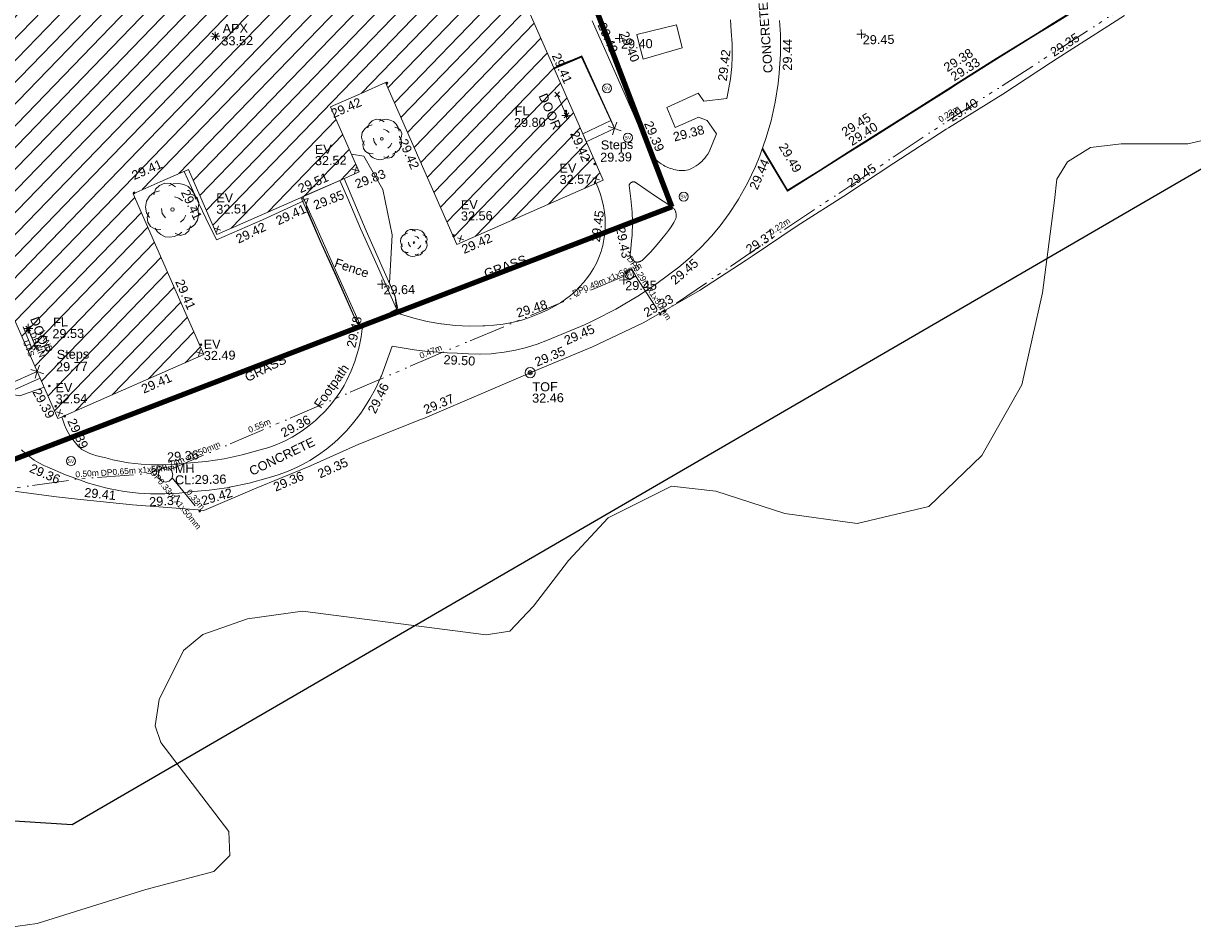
# Model space of a CAD drawing. Header units: millimetres. Extents: x -290717 to 520720, y -88450 to 287762.
# Tile 330 of 381: x 311856 to 360209, y 53669 to 91084. Entities that reach past the tile are written whole.
import ezdxf

# ---------------------------------------------------------------- set-up
doc = ezdxf.new("R2010")
doc.units = ezdxf.units.MM
doc.linetypes.add('IMPORT-UG_DRAINAGE_UNIDENTIFIED_QLB2 _2_', pattern=[2700, 1500, -300, 0, -250, 150, -300, 0, -200])
doc.linetypes.add('IMPORT-UG_ELEC_STREET LIGHTING_QLB2 _2_', pattern=[2700, 1500, -300, 0, -250, 150, -300, 0, -200])
for name, color, linetype, lineweight, true_color in [('00__TOPO__TOP_OF_FENCE_SYMBOL', 7, 'Continuous', 9, 0x666666), ('00_TOPO_APEX_BUILDING', 7, 'Continuous', 9, 0x666666), ('00_TOPO_EAVE', 7, 'Continuous', 9, 0x666666), ('00_TOPO_LEVEL_FLOOR', 7, 'Continuous', 9, 0x666666), ('00_TOPO_SERV_MH', 7, 'Continuous', 9, 0x666666), ('00_TOPO_SERV_STOP_VALVE', 7, 'Continuous', 9, 0x666666), ('00_TOPO_TREE', 7, 'Continuous', 9, 0x666666), ('00_UAV_APEX_BUILDING', 7, 'Continuous', 9, 0x666666), ('00_UAV_BUILDING_HATCH', 7, 'Continuous', 9, 0x999999), ('00_UAV_BUILDING_OUTLINE', 5, 'Continuous', 9, 0x0000ff), ('00_UAV_CONCRETE', 9, 'Continuous', 9, 0x808080), ('00_UAV_EAVE', 7, 'Continuous', 9, 0x666666), ('00_UAV_FENCE', 7, 'Continuous', 9, 0x264c2f), ('00_UAV_FOOTPATH', 7, 'Continuous', 9, 0xa50000), ('00_UAV_FORM_LINES', 7, 'Continuous', 9, 0x666666), ('00_UAV_INT_DOOR', 7, 'Continuous', 9, 0x7f4f3f), ('00_UAV_KERB_BOTTOM', 1, 'Continuous', 9, 0xff0000), ('00_UAV_KERB_TOP', 7, 'Continuous', 9, 0xa500a5), ('00_UAV_LEVEL_FLOOR', 7, 'Continuous', 9, 0x666666), ('00_UAV_LEVEL_SPOT', 7, 'Continuous', 9, 0x666666), ('00_UAV_STEPS', 7, 'Continuous', 9, 0x666666), ('00_UAV_TOP_OF_FENCE', 6, 'Continuous', 9, 0xff00ff), ('00_UAV_TREE_LINE', 7, 'Continuous', 9, 0x52a552), ('00_UAV_WALL_RETAINING', 7, 'Continuous', 9, 0x7c00a5), ('01_DTM_CONTOUR_MNR', 7, 'Continuous', 9, 0xa5a552), ('12333-PUM-2D-U-0001-C01 - Rev2_REVIT IMPORT_dwg', 7, 'Continuous', 9, 0x767676), ('A_RHA_Line', 7, 'Continuous', 9, 0x00a600), ('PUM-ELECTRIC-MH', 1, 'Continuous', 9, 0xff0000), ('PUM-ELECTRIC-SL-QLB2', 7, 'IMPORT-UG_ELEC_STREET LIGHTING_QLB2 _2_', 9, 0xff7f7f), ('PUM-SURVEY BOUNDARY_EXTENT', 190, 'Continuous', 25, 0x7f00ff), ('PUM-UNIDENTIFIED-QLB2', 150, 'IMPORT-UG_DRAINAGE_UNIDENTIFIED_QLB2 _2_', 9, 0x007fff)]:
    doc.layers.add(name, color=color, linetype=linetype, lineweight=lineweight, true_color=true_color)
doc.layers.add('00_UAV_SURVEY_TEXT', color=7, linetype='Continuous', lineweight=9)
doc.layers.add('GEN-TEXT', color=7, linetype='Continuous', lineweight=9)
doc.styles.add('Arial_1', font='arial.ttf', dxfattribs={"height": 250})
doc.styles.add('Swis721 Lt BT', font='swissl.ttf', dxfattribs={"height": 400})
doc.styles.add('Swis721 Lt BT_2', font='swissl.ttf', dxfattribs={"height": 375})

# ---------------------------------------------------------------- blocks, each defined once
blk = doc.blocks.new('12333-PUM-2D-U-0001-C01 - Rev2_REVIT IMPORT_dwg_CONIFEROUS_TREE-2077251-Site Location Plan Existing')
at = {"layer": '00_TOPO_TREE', "color": 254, "true_color": 0xcccccc, "flags": 128}
for points in [[(-1889, 1546), (-1718, 2118), (-1317, 2519), (-744, 2748), (-172, 2691), (344, 2347)], [(-344, 2462), (115, 2634), (687, 2691), (1202, 2576), (1660, 2347), (2004, 2004), (2290, 1546), (2405, 1031)], [(-2405, -802), (-2691, -286), (-2805, 286), (-2691, 916), (-2347, 1431), (-1889, 1775), (-1317, 1947)], [(229, 1317), (687, 1145), (1031, 859)], [(1832, 1603), (2233, 1431), (2576, 1145), (2748, 687), (2691, 229), (2462, -172)], [(-744, -859), (-1088, -401), (-1145, 115)], [(2405, 344), (2634, -115), (2691, -630), (2576, -1145), (2290, -1603), (1889, -1889), (1431, -2118)], [(-1260, -2061), (-1832, -2004), (-2290, -1718), (-2576, -1260), (-2634, -744), (-2462, -229)], [(1374, -630), (1145, -1031), (802, -1317)], [(916, -2347), (573, -2634), (115, -2805), (-344, -2863), (-802, -2805), (-1260, -2576), (-1603, -2290), (-1832, -1889)], [(1832, -1718), (1660, -2233), (1260, -2576), (744, -2691), (229, -2462)]]:
    blk.add_lwpolyline(points, dxfattribs=at)
at = {"layer": '00_TOPO_TREE', "color": 254, "true_color": 0xcccccc}
blk.add_circle((0, 0), 177, dxfattribs=at)
blk = doc.blocks.new('12333-PUM-2D-U-0001-C01 - Rev2_REVIT IMPORT_dwg_MSL_Apex_SYM-2077252-Site Location Plan Existing')
at = {"layer": '00_TOPO_APEX_BUILDING', "color": 254, "true_color": 0xcccccc, "flags": 128}
for points in [[(0, -501), (0, 0), (-501, 0)], [(354, 354), (0, 0), (-354, 354)], [(354, -354), (0, 0), (-354, -354)], [(501, 0), (0, 0), (0, 501)]]:
    blk.add_lwpolyline(points, dxfattribs=at)
blk = doc.blocks.new('12333-PUM-2D-U-0001-C01 - Rev2_REVIT IMPORT_dwg_MSL_Eaves_SYM_1-V74-Site Location Plan Existing')
at = {"layer": '00_TOPO_EAVE', "color": 254, "true_color": 0xcccccc}
for p, q in [((357, -116), (-357, 116)), ((-116, -357), (116, 357))]:
    blk.add_line(p, q, dxfattribs=at)
blk = doc.blocks.new('12333-PUM-2D-U-0001-C01 - Rev2_REVIT IMPORT_dwg_MSL_Sluice_Valve_SYM-2077246-Site Location Plan Existing')
at = {"layer": '00_TOPO_SERV_STOP_VALVE', "color": 254, "true_color": 0xcccccc}
blk.add_circle((0, 0), 500, dxfattribs=at)
at = {"layer": '00_TOPO_SERV_STOP_VALVE', "insert": (0, 199), "char_height": 400, "width": 785.11, "attachment_point": 2, "line_spacing_factor": 1.005062, "style": 'Swis721 Lt BT'}
blk.add_mtext('SV', dxfattribs=at)
blk = doc.blocks.new('12333-PUM-2D-U-0001-C01 - Rev2_REVIT IMPORT_dwg_MSL_Node_Linework_1-2077247-Site Location Plan Existing')
at = {"layer": '00_UAV_STEPS', "color": 254, "true_color": 0xcccccc, "flags": 128}
for points in [[(257, 705), (0, 0), (-705, 257)], [(705, -257), (0, 0), (-257, -705)]]:
    blk.add_lwpolyline(points, dxfattribs=at)
blk = doc.blocks.new('12333-PUM-2D-U-0001-C01 - Rev2_REVIT IMPORT_dwg_MSL_Node_LineworkTOF-2077248-Site Location Plan Existing')
at = {"layer": '00__TOPO__TOP_OF_FENCE_SYMBOL', "color": 254, "true_color": 0xcccccc, "flags": 128}
for points in [[(165, 165), (0, 0), (-165, 165)], [(165, -165), (0, 0), (-165, -165)]]:
    blk.add_lwpolyline(points, dxfattribs=at)
at = {"layer": '00__TOPO__TOP_OF_FENCE_SYMBOL', "color": 254, "true_color": 0xcccccc}
for radius in [563, 234]:
    blk.add_circle((0, 0), radius, dxfattribs=at)
blk = doc.blocks.new('12333-PUM-2D-U-0001-C01 - Rev2_REVIT IMPORT_dwg_MSL_FLlvl_SYM-V141-Site Location Plan Existing')
at = {"layer": '00_TOPO_LEVEL_FLOOR', "color": 254, "true_color": 0xcccccc, "flags": 128}
for points in [[(0, -38.9), (0, 0), (-38.9, 0)], [(38.9, 0), (0, 0), (0, 38.9)]]:
    blk.add_lwpolyline(points, dxfattribs=at)
blk = doc.blocks.new('12333-PUM-2D-U-0001-C01 - Rev2_REVIT IMPORT_dwg_MSL_Node_Linework-V165-Site Location Plan Existing')
at = {"layer": '00_UAV_INT_DOOR', "color": 9, "true_color": 0xd4c4bf, "flags": 128}
for points in [[(530, 530), (0, 0), (-530, 530)], [(530, -530), (0, 0), (-530, -530)]]:
    blk.add_lwpolyline(points, dxfattribs=at)
blk = doc.blocks.new('12333-PUM-2D-U-0001-C01 - Rev2_REVIT IMPORT_dwg_UAV-2077255-Site Location Plan Existing')
at = {"layer": '00_UAV_LEVEL_SPOT', "color": 254, "true_color": 0xcccccc, "flags": 128}
for points in [[(0, -500), (0, 0), (-500, 0)], [(500, 0), (0, 0), (0, 500)]]:
    blk.add_lwpolyline(points, dxfattribs=at)
blk = doc.blocks.new('12333-PUM-2D-U-0001-C01 - Rev2_REVIT IMPORT_dwg_MGS62954_T2_Galway_ITM_3d_Rev1-2077680-Site Location Plan Existing')
at = {"layer": '00_UAV_BUILDING_HATCH', "true_color": 0xcccccc}
h = blk.add_hatch(dxfattribs=at)
h.set_pattern_fill('FP_1', color=254, style=0, pattern_type=2)
h.set_pattern_definition([(45, (0, 0), (-441.94173824, 441.94173824), [])])
h.paths.add_polyline_path([(534216501, 725624672), (534222581, 725627217), (534219773, 725633925), (534222076, 725634889), (534223210, 725632181), (534229137, 725634663), (534228001, 725637377), (534230291, 725638336), (534233116, 725631588), (534239218, 725634143), (534232256, 725650774), (534226181, 725648231), (534226777, 725646809), (534223150, 725645291), (534220866, 725650747), (534217539, 725649334), (534219859, 725643915), (534216209, 725642387), (534215585, 725643878), (534209523, 725641340), (534213745, 725631255)])
at = {"layer": '00_UAV_BUILDING_OUTLINE', "color": 254, "true_color": 0xcccccc, "flags": 128}
blk.add_lwpolyline([(534235037, 725644131), (534236968, 725639518), (534238899, 725634906), (534239218, 725634143), (534234606, 725632212), (534233116, 725631588), (534231809, 725634710), (534230291, 725638336), (534229305, 725637923), (534228001, 725637377), (534229137, 725634663), (534228545, 725634415), (534223934, 725632484), (534223210, 725632181), (534222076, 725634889), (534220896, 725634395), (534219773, 725633925), (534221234, 725630435), (534222581, 725627217), (534221187, 725626634), (534216574, 725624703), (534216501, 725624672), (534214601, 725629211)], dxfattribs=at)
at = {"layer": '00_UAV_CONCRETE', "color": 254, "true_color": 0xcccccc, "flags": 128}
blk.add_lwpolyline([(534240714, 725640146), (534242360, 725640522), (534242580, 725639559), (534240953, 725639122), (534240808, 725639745)], close=True, dxfattribs=at)
for points in [[(534239728, 725636275), (534239582, 725636632), (534238432, 725639302), (534237260, 725638822)], [(534226857, 725633520), (534225107, 725632752), (534223180, 725631951), (534222763, 725632862), (534222484, 725633472), (534221893, 725634812)]]:
    blk.add_lwpolyline(points, dxfattribs=at)
at = {"layer": '00_UAV_FENCE', "color": 254, "true_color": 0xcccccc, "flags": 128}
for points in [[(534213988, 725621801), (534216389, 725621437), (534217256, 725621331), (534219521, 725621055), (534222227, 725620794), (534222473, 725620770), (534224574, 725621624), (534226887, 725622530), (534226907, 725622538), (534228925, 725623398), (534231530, 725624382), (534231590, 725624405), (534233146, 725625032), (534236160, 725626268), (534236325, 725626336), (534238663, 725627263), (534240767, 725628207), (534240802, 725628223), (534243117, 725629509), (534245076, 725630738), (534245321, 725630891), (534247202, 725632112), (534249304, 725633406), (534249318, 725633415), (534251252, 725634642), (534253433, 725636005), (534253537, 725636066), (534255804, 725637411), (534257798, 725638680), (534258076, 725638857), (534260044, 725640058), (534260890, 725640585)], [(534239573, 725636609), (534238414, 725639255), (534237276, 725638782)], [(534230577, 725628968), (534229820, 725630750), (534229154, 725632326), (534228642, 725633571), (534228332, 725634326)], [(534229060, 725628330), (534228013, 725630768), (534227203, 725632706), (534227109, 725632927), (534226857, 725633520), (534226789, 725633680)]]:
    blk.add_lwpolyline(points, dxfattribs=at)
at = {"layer": '00_UAV_FOOTPATH', "color": 254, "true_color": 0xcccccc, "flags": 128}
for points in [[(534246628, 725640621), (534246651, 725640049), (534246652, 725640016), (534246640, 725639229), (534246579, 725638446), (534246524, 725638015), (534246386, 725637241), (534246201, 725636477), (534245977, 725635748), (534245757, 725635163), (534245709, 725635035), (534245521, 725634604), (534245181, 725633922), (534244799, 725633262), (534244760, 725633199), (534244410, 725632676), (534244027, 725632176), (534243663, 725631753), (534243224, 725631301), (534242967, 725631068), (534242758, 725630878), (534242280, 725630496), (534241364, 725629830), (534240632, 725629358), (534239648, 725628798), (534238776, 725628372), (534238631, 725628301), (534238337, 725628172), (534236805, 725627570), (534236369, 725627410), (534235921, 725627278), (534235466, 725627174), (534235005, 725627098), (534234540, 725627052), (534234459, 725627047), (534234002, 725627035), (534233992, 725627035), (534233526, 725627052), (534233061, 725627099), (534232638, 725627116), (534231721, 725627197), (534231275, 725627257), (534230369, 725627423), (534229905, 725626216), (534229886, 725626172), (534229854, 725626099), (534229649, 725625675), (534229418, 725625264), (534229161, 725624869), (534229029, 725624685), (534228736, 725624315), (534228421, 725623964), (534228085, 725623634), (534227924, 725623492), (534227593, 725623227), (534227246, 725622983), (534226885, 725622762), (534226732, 725622677), (534226550, 725622587), (534226352, 725622489), (534225961, 725622324), (534225561, 725622185), (534225153, 725622071), (534224360, 725621865), (534223550, 725621708), (534223526, 725621704), (534222707, 725621600), (534221884, 725621547), (534221697, 725621528), (534221455, 725621505), (534220866, 725621479), (534220277, 725621490), (534219777, 725621528), (534219193, 725621608), (534218615, 725621724), (534218415, 725621776), (534217629, 725622015), (534217538, 725622046), (534216815, 725622322), (534216771, 725622339), (534216024, 725622680), (534215878, 725622750), (534215682, 725622858), (534215493, 725622978), (534215312, 725623110), (534215140, 725623253), (534214977, 725623406)], [(534241197, 725635197), (534241237, 725635143), (534241306, 725635060), (534241380, 725634982), (534241458, 725634909), (534241541, 725634841), (534241628, 725634778), (534241719, 725634720), (534241781, 725634685), (534241877, 725634638), (534241976, 725634596), (534242078, 725634561), (534242081, 725634560), (534242149, 725634537), (534242219, 725634518), (534242290, 725634503), (534242362, 725634493), (534242435, 725634487), (534242460, 725634486), (534242532, 725634487), (534242604, 725634492), (534242676, 725634502), (534242747, 725634516), (534242818, 725634534), (534242885, 725634565), (534242980, 725634614), (534243072, 725634669), (534243160, 725634729), (534243244, 725634795), (534243324, 725634866), (534243360, 725634902), (534243432, 725634980), (534243500, 725635062), (534243563, 725635149), (534243620, 725635239), (534243931, 725635973), (534243559, 725636534), (534243199, 725636682), (534243020, 725636605), (534242239, 725636267), (534241897, 725637111), (534243206, 725637674), (534243436, 725637337), (534244386, 725637433), (534244454, 725637721), (534244483, 725637873), (534244551, 725638239), (534244616, 725638761), (534244643, 725639164), (534244649, 725639691), (534244622, 725640217), (534244598, 725640680)], [(534238881, 725640748), (534239742, 725638711), (534240508, 725636890), (534240815, 725636137), (534241196, 725635207)], [(534230577, 725628968), (534230583, 725628948), (534230589, 725628928), (534230597, 725628909), (534230607, 725628890), (534230617, 725628872), (534230629, 725628854), (534230641, 725628838), (534230655, 725628822), (534230670, 725628807), (534230685, 725628793), (534230701, 725628780), (534230719, 725628768), (534230736, 725628757), (534230748, 725628751), (534231291, 725628572), (534231843, 725628428), (534232404, 725628319), (534232433, 725628315), (534233000, 725628243), (534233570, 725628207), (534234141, 725628207), (534234223, 725628210), (534234599, 725628223), (534234973, 725628261), (534235344, 725628321), (534235391, 725628332), (534235711, 725628405), (534236072, 725628512), (534236143, 725628536), (534236495, 725628669), (534236837, 725628825), (534236956, 725628885), (534237137, 725628974), (534237362, 725629101), (534237578, 725629243), (534237786, 725629397), (534237983, 725629564), (534238169, 725629743), (534238343, 725629934), (534238506, 725630135), (534238610, 725630279), (534238750, 725630496), (534238876, 725630721), (534238988, 725630954), (534239085, 725631194), (534239087, 725631201), (534239115, 725631302), (534239155, 725631442), (534239207, 725631687), (534239244, 725631934), (534239265, 725632184), (534239271, 725632434), (534239267, 725632567), (534239249, 725632817), (534239215, 725633065), (534239165, 725633310), (534239100, 725633552), (534239020, 725633789), (534238925, 725634020)], [(534216666, 725624741), (534216712, 725624574), (534216769, 725624410), (534216836, 725624250), (534216913, 725624095), (534216999, 725623945), (534217004, 725623937), (534217100, 725623793), (534217205, 725623655), (534217319, 725623524), (534217440, 725623400), (534217468, 725623374), (534217629, 725623287), (534217794, 725623210), (534217965, 725623144), (534218032, 725623121), (534218207, 725623070), (534218386, 725623030), (534218460, 725623016), (534218741, 725622931), (534218885, 725622893), (534219392, 725622792), (534219904, 725622722), (534220335, 725622689), (534220758, 725622681), (534220851, 725622679), (534221370, 725622702), (534221787, 725622743), (534222593, 725622795), (534223348, 725622891), (534224095, 725623036), (534224841, 725623229), (534225202, 725623330), (534225531, 725623445), (534225665, 725623501), (534225852, 725623580), (534226174, 725623740), (534226281, 725623799), (534226587, 725623987), (534226873, 725624187), (534227152, 725624411), (534227267, 725624513), (534227554, 725624794), (534227819, 725625088), (534228070, 725625407), (534228170, 725625546), (534228358, 725625835), (534228478, 725626058), (534228659, 725626438), (534228816, 725626828), (534228882, 725627018), (534228905, 725627093), (534229002, 725627421), (534229097, 725627831), (534229152, 725628166), (534229060, 725628330)]]:
    blk.add_lwpolyline(points, dxfattribs=at)
blk.add_lwpolyline([(534242194, 725632500), (534242202, 725632526), (534242208, 725632552), (534242213, 725632579), (534242216, 725632606), (534242217, 725632633), (534242217, 725632661), (534242215, 725632688), (534242211, 725632715), (534242205, 725632741), (534242200, 725632763), (534242191, 725632789), (534242181, 725632814), (534242169, 725632839), (534242156, 725632862), (534242142, 725632885), (534242126, 725632907), (534242108, 725632928), (534242089, 725632948), (534242070, 725632967), (534242049, 725632984), (534242026, 725633000), (534242003, 725633015), (534241998, 725633018), (534241365, 725633447), (534240585, 725634011), (534240575, 725634018), (534240565, 725634024), (534240555, 725634030), (534240545, 725634036), (534240534, 725634040), (534240523, 725634044), (534240511, 725634047), (534240500, 725634050), (534240488, 725634051), (534240476, 725634052), (534240464, 725634052), (534240453, 725634052), (534240441, 725634051), (534240429, 725634049), (534240418, 725634046), (534240406, 725634042), (534240395, 725634038), (534240385, 725634033), (534240374, 725634028), (534240364, 725634022), (534240360, 725634019), (534240350, 725634012), (534240341, 725634004), (534240333, 725633996), (534240325, 725633987), (534240317, 725633978), (534240310, 725633969), (534240304, 725633959), (534240299, 725633948), (534240294, 725633937), (534240289, 725633926), (534240286, 725633915), (534240283, 725633904), (534240283, 725633902), (534240355, 725633351), (534240392, 725632796), (534240398, 725632395), (534240375, 725631839), (534240352, 725631622), (534240318, 725631287), (534240300, 725631162), (534240294, 725631141), (534240289, 725631120), (534240286, 725631098), (534240284, 725631076), (534240283, 725631054), (534240284, 725631033), (534240286, 725631011), (534240290, 725630989), (534240295, 725630968), (534240301, 725630947), (534240308, 725630927), (534240317, 725630907), (534240327, 725630887), (534240338, 725630869), (534240346, 725630858), (534240359, 725630840), (534240373, 725630824), (534240388, 725630808), (534240404, 725630793), (534240421, 725630780), (534240439, 725630767), (534240457, 725630755), (534240477, 725630745), (534240486, 725630741), (534240505, 725630736), (534240525, 725630733), (534240545, 725630730), (534240565, 725630729), (534240585, 725630730), (534240605, 725630731), (534240625, 725630734), (534240645, 725630738), (534240659, 725630742), (534240678, 725630748), (534240697, 725630755), (534240715, 725630764), (534240732, 725630773), (534240749, 725630784), (534240766, 725630796), (534240781, 725630809), (534240796, 725630822), (534240810, 725630837), (534240822, 725630852), (534241123, 725631138), (534241334, 725631361), (534241601, 725631677), (534241657, 725631748), (534241796, 725631904), (534241926, 725632070), (534241996, 725632169), (534242108, 725632346)], close=True, dxfattribs=at)
at = {"layer": '00_UAV_FORM_LINES', "color": 254, "true_color": 0xcccccc}
blk.add_line((534226789, 725633680), (534228332, 725634326), dxfattribs=at)
at = {"layer": '00_UAV_FORM_LINES', "color": 254, "true_color": 0xcccccc, "flags": 128}
for points in [[(534228506, 725634398), (534229385, 725632218), (534230539, 725629490), (534230577, 725628968)], [(534229060, 725628330), (534228931, 725628419), (534228106, 725630355), (534227474, 725631829), (534226778, 725633485), (534226711, 725633647)]]:
    blk.add_lwpolyline(points, dxfattribs=at)
at = {"layer": '00_UAV_INT_DOOR', "color": 254, "true_color": 0xcccccc}
for p, q in [((534237753, 725636853), (534237382, 725637724)), ((534215335, 725628423), (534215645, 725627630))]:
    blk.add_line(p, q, dxfattribs=at)
at = {"layer": '00_UAV_KERB_BOTTOM', "color": 254, "true_color": 0xcccccc, "flags": 128}
blk.add_lwpolyline([(534245829, 725635354), (534246837, 725633599), (534248205, 725634422), (534249383, 725635139), (534250072, 725635560), (534251948, 725636692), (534253654, 725637737), (534253855, 725637860), (534255557, 725638892), (534257280, 725639919), (534257940, 725640311), (534259026, 725640957), (534257399, 725643784), (534257159, 725644193), (534256374, 725645537), (534255484, 725647129), (534254779, 725648587), (534254690, 725648771), (534253799, 725650992), (534252996, 725653013), (534252911, 725653223), (534252188, 725655027)], dxfattribs=at)
at = {"layer": '00_UAV_KERB_TOP', "color": 254, "true_color": 0xcccccc, "flags": 128}
blk.add_lwpolyline([(534245815, 725635317), (534246826, 725633557), (534248220, 725634396), (534249367, 725635095), (534250087, 725635534), (534251963, 725636666), (534253639, 725637692), (534253870, 725637834), (534255572, 725638866), (534257295, 725639893), (534257924, 725640266), (534259067, 725640946), (534257425, 725643799), (534257233, 725644126), (534256400, 725645551), (534255510, 725647142), (534254846, 725648516), (534254717, 725648783), (534253827, 725651003), (534253024, 725653024), (534252973, 725653149), (534252216, 725655038)], dxfattribs=at)
at = {"layer": '00_UAV_STEPS', "color": 254, "true_color": 0xcccccc, "flags": 128}
for points in [[(534238406, 725636083), (534239576, 725636611), (534239728, 725636275), (534238548, 725635744)], [(534215797, 725626353), (534214611, 725625860), (534214495, 725626139), (534215681, 725626632)]]:
    blk.add_lwpolyline(points, close=True, dxfattribs=at)
at = {"layer": '00_UAV_TREE_LINE', "color": 254, "true_color": 0xcccccc, "flags": 128}
blk.add_lwpolyline([(534264734, 725635510), (534263423, 725635225), (534260656, 725635270), (534259385, 725635147), (534258436, 725634561), (534257971, 725633856), (534257870, 725632982), (534257306, 725629164), (534256376, 725625378), (534254674, 725622477), (534252452, 725620406), (534249466, 725619760), (534246487, 725620230), (534243648, 725621191), (534241816, 725621442), (534239182, 725620166), (534237516, 725618428), (534236036, 725616576), (534235030, 725615556), (534234050, 725615418), (534226469, 725616531), (534224192, 725616252), (534222336, 725615634), (534221528, 725614995), (534220487, 725612984), (534220305, 725611892), (534220519, 725611201), (534223268, 725607466), (534223295, 725606480), (534222625, 725605829), (534219790, 725605130), (534215283, 725603797), (534214069, 725603652)], dxfattribs=at)
at = {"layer": '00_UAV_WALL_RETAINING', "color": 254, "true_color": 0xcccccc, "flags": 128}
blk.add_lwpolyline([(534239576, 725636611), (534238426, 725639284), (534237266, 725638807)], dxfattribs=at)
at = {"layer": '01_DTM_CONTOUR_MNR', "color": 254, "true_color": 0xcccccc, "flags": 128}
for points in [[(534237367, 725638906), (534238220, 725639210), (534238430, 725639288), (534238610, 725638833), (534239458, 725636910), (534239580, 725636627), (534239680, 725636400), (534239673, 725636397)], [(534228828, 725635400), (534229342, 725635306), (534230105, 725633916), (534230450, 725632041), (534230310, 725630040), (534230487, 725629583), (534230540, 725629430), (534230642, 725628889), (534230599, 725628919), (534230592, 725628935), (534230580, 725628960), (534230353, 725628857), (534229140, 725628180), (534228940, 725628410), (534228297, 725629961), (534228092, 725630434), (534227536, 725631700), (534227442, 725631921), (534227140, 725632667), (534226948, 725633178), (534226923, 725633371), (534227008, 725633601), (534226845, 725633554), (534226785, 725633581), (534226751, 725633664)], [(534215950, 725625990), (534214945, 725625649), (534214572, 725625718), (534214186, 725626013), (534214019, 725626197), (534213570, 725627049), (534213650, 725628160), (534213382, 725628824), (534214409, 725629277), (534214550, 725629333)]]:
    blk.add_lwpolyline(points, dxfattribs=at)
for name, p, xscale, yscale, zscale in [('12333-PUM-2D-U-0001-C01 - Rev2_REVIT IMPORT_dwg_MSL_Apex_SYM-2077252-Site Location Plan Existing', (534223288, 725640377), 0.375, 0.375, 0.375), ('12333-PUM-2D-U-0001-C01 - Rev2_REVIT IMPORT_dwg_UAV-2077255-Site Location Plan Existing', (534240000, 725640000), 0.375, 0.375, 0.375), ('12333-PUM-2D-U-0001-C01 - Rev2_REVIT IMPORT_dwg_UAV-2077255-Site Location Plan Existing', (534250000, 725640000), 0.375, 0.375, 0.375), ('12333-PUM-2D-U-0001-C01 - Rev2_REVIT IMPORT_dwg_MSL_Node_Linework-V165-Site Location Plan Existing', (534237382, 725637724), 0.19, 0.19, 0.19), ('12333-PUM-2D-U-0001-C01 - Rev2_REVIT IMPORT_dwg_MSL_Sluice_Valve_SYM-2077246-Site Location Plan Existing', (534239446, 725637938), 0.375, 0.375, 0.375), ('12333-PUM-2D-U-0001-C01 - Rev2_REVIT IMPORT_dwg_CONIFEROUS_TREE-2077251-Site Location Plan Existing', (534230098, 725636012), 0.3, 0.3, 0.3), ('12333-PUM-2D-U-0001-C01 - Rev2_REVIT IMPORT_dwg_MSL_FLlvl_SYM-V141-Site Location Plan Existing', (534237753, 725636853), 4.94, 4.94, 4.94), ('12333-PUM-2D-U-0001-C01 - Rev2_REVIT IMPORT_dwg_MSL_Node_Linework-V165-Site Location Plan Existing', (534237753, 725636853), 0.19, 0.19, 0.19), ('12333-PUM-2D-U-0001-C01 - Rev2_REVIT IMPORT_dwg_MSL_Node_Linework_1-2077247-Site Location Plan Existing', (534239728, 725636275), 0.375, 0.375, 0.375), ('12333-PUM-2D-U-0001-C01 - Rev2_REVIT IMPORT_dwg_MSL_Sluice_Valve_SYM-2077246-Site Location Plan Existing', (534240270, 725635884), 0.375, 0.375, 0.375), ('12333-PUM-2D-U-0001-C01 - Rev2_REVIT IMPORT_dwg_MSL_Eaves_SYM_1-V74-Site Location Plan Existing', (534228981, 725634737), 0.375, 0.375, 0.375), ('12333-PUM-2D-U-0001-C01 - Rev2_REVIT IMPORT_dwg_CONIFEROUS_TREE-2077251-Site Location Plan Existing', (534221390, 725633243), 0.4, 0.4, 0.4), ('12333-PUM-2D-U-0001-C01 - Rev2_REVIT IMPORT_dwg_MSL_Eaves_SYM_1-V74-Site Location Plan Existing', (534238931, 725634210), 0.375, 0.375, 0.375), ('12333-PUM-2D-U-0001-C01 - Rev2_REVIT IMPORT_dwg_MSL_Sluice_Valve_SYM-2077246-Site Location Plan Existing', (534242531, 725633407), 0.375, 0.375, 0.375), ('12333-PUM-2D-U-0001-C01 - Rev2_REVIT IMPORT_dwg_MSL_Eaves_SYM_1-V74-Site Location Plan Existing', (534223242, 725632400), 0.375, 0.375, 0.375), ('12333-PUM-2D-U-0001-C01 - Rev2_REVIT IMPORT_dwg_CONIFEROUS_TREE-2077251-Site Location Plan Existing', (534231351, 725631699), 0.2, 0.2, 0.2), ('12333-PUM-2D-U-0001-C01 - Rev2_REVIT IMPORT_dwg_MSL_Eaves_SYM_1-V74-Site Location Plan Existing', (534233281, 725631827), 0.375, 0.375, 0.375), ('12333-PUM-2D-U-0001-C01 - Rev2_REVIT IMPORT_dwg_UAV-2077255-Site Location Plan Existing', (534230000, 725630000), 0.375, 0.375, 0.375), ('12333-PUM-2D-U-0001-C01 - Rev2_REVIT IMPORT_dwg_UAV-2077255-Site Location Plan Existing', (534240000, 725630000), 0.375, 0.375, 0.375), ('12333-PUM-2D-U-0001-C01 - Rev2_REVIT IMPORT_dwg_MSL_Sluice_Valve_SYM-2077246-Site Location Plan Existing', (534240235, 725630236), 0.375, 0.375, 0.375), ('12333-PUM-2D-U-0001-C01 - Rev2_REVIT IMPORT_dwg_MSL_FLlvl_SYM-V141-Site Location Plan Existing', (534215335, 725628423), 4.94, 4.94, 4.94), ('12333-PUM-2D-U-0001-C01 - Rev2_REVIT IMPORT_dwg_MSL_Node_Linework-V165-Site Location Plan Existing', (534215335, 725628423), 0.19, 0.19, 0.19), ('12333-PUM-2D-U-0001-C01 - Rev2_REVIT IMPORT_dwg_MSL_Node_Linework-V165-Site Location Plan Existing', (534215645, 725627630), 0.19, 0.19, 0.19), ('12333-PUM-2D-U-0001-C01 - Rev2_REVIT IMPORT_dwg_MSL_Eaves_SYM_1-V74-Site Location Plan Existing', (534222397, 725627291), 0.375, 0.375, 0.375), ('12333-PUM-2D-U-0001-C01 - Rev2_REVIT IMPORT_dwg_MSL_Node_Linework_1-2077247-Site Location Plan Existing', (534215681, 725626632), 0.375, 0.375, 0.375), ('12333-PUM-2D-U-0001-C01 - Rev2_REVIT IMPORT_dwg_MSL_Node_LineworkTOF-2077248-Site Location Plan Existing', (534236059, 725626233), 0.375, 0.375, 0.375), ('12333-PUM-2D-U-0001-C01 - Rev2_REVIT IMPORT_dwg_MSL_Eaves_SYM_1-V74-Site Location Plan Existing', (534216574, 725624913), 0.375, 0.375, 0.375), ('12333-PUM-2D-U-0001-C01 - Rev2_REVIT IMPORT_dwg_MSL_Sluice_Valve_SYM-2077246-Site Location Plan Existing', (534217007, 725622904), 0.375, 0.375, 0.375)]:
    blk.add_blockref(name, p, dxfattribs=dict(xscale=xscale, yscale=yscale, zscale=zscale))
at = {"layer": '00_TOPO_SERV_MH', "char_height": 375, "attachment_point": 1, "line_spacing_factor": 1.005062, "style": 'Swis721 Lt BT_2'}
for s, insert, width in [('MH', (534221297, 725622712), 949.78), ('CL:29.36', (534221297, 725622239), 2440.93)]:
    blk.add_mtext(s, dxfattribs=dict(at, insert=insert, width=width))
at = {"layer": '00_UAV_APEX_BUILDING', "char_height": 375, "attachment_point": 1, "line_spacing_factor": 1.005062, "style": 'Swis721 Lt BT_2'}
for s, insert, width in [('APX', (534223593, 725640877), 1130.24), ('33.52', (534223534, 725640365), 1495.9)]:
    blk.add_mtext(s, dxfattribs=dict(at, insert=insert, width=width))
at = {"layer": '00_UAV_BUILDING_OUTLINE', "color": 251, "true_color": 0x666666, "char_height": 375, "width": 1495.9, "attachment_point": 1, "line_spacing_factor": 1.005062, "style": 'Swis721 Lt BT_2'}
for s, insert, rotation in [('29.41', (534237521, 725639479), 292.7165), ('29.42', (534227969, 725637246), 22.7165), ('29.42', (534231132, 725636045), 292.7165), ('29.42', (534238222, 725636242), 292.7165), ('29.41', (534219683, 725634829), 22.7165), ('29.51', (534226548, 725634167), 22.7165), ('29.42', (534223939, 725632117), 24.773), ('29.42', (534233271, 725631535), 22.7165), ('29.41', (534221787, 725630396), 292.7165), ('29.41', (534219926, 725625988), 22.7165), ('29.39', (534215785, 725625976), 297.6458)]:
    blk.add_mtext(s, dxfattribs=dict(at, insert=insert, rotation=rotation))
at = {"layer": '00_UAV_CONCRETE', "color": 251, "true_color": 0x666666, "char_height": 375, "width": 1495.9, "attachment_point": 1, "line_spacing_factor": 1.005062, "style": 'Swis721 Lt BT_2'}
for s, insert, rotation in [('29.40', (534240355, 725640326), 291.0468), ('29.41', (534222082, 725634103), 294.327), ('29.41', (534225608, 725632853), 23.6922)]:
    blk.add_mtext(s, dxfattribs=dict(at, insert=insert, rotation=rotation))
at = {"layer": '00_UAV_EAVE', "char_height": 375, "attachment_point": 1, "line_spacing_factor": 1.005062, "style": 'Swis721 Lt BT_2'}
for s, insert, width in [('EV', (534227319, 725635811), 736.08), ('32.52', (534227314, 725635345), 1495.9), ('EV', (534237421, 725634856), 736.08), ('32.57', (534237416, 725634389), 1495.9), ('EV', (534223206, 725633873), 736.08), ('32.51', (534223201, 725633406), 1495.9), ('32.56', (534233311, 725632948), 1495.9), ('EV', (534233316, 725633414), 736.08), ('EV', (534222584, 725627827), 736.08), ('32.49', (534222579, 725627361), 1495.9), ('EV', (534216424, 725626139), 736.08), ('32.54', (534216420, 725625672), 1495.9)]:
    blk.add_mtext(s, dxfattribs=dict(at, insert=insert, width=width))
at = {"layer": '00_UAV_FENCE', "color": 251, "true_color": 0x666666, "char_height": 375, "attachment_point": 1, "line_spacing_factor": 1.005062, "style": 'Swis721 Lt BT_2'}
for s, insert, width, rotation in [('29.35', (534257750, 725639233), 1495.9, 31.7499), ('29.40', (534253499, 725636620), 1495.9, 30.6614), ('29.83', (534228907, 725634321), 1495.9, 20.0046), ('29.45', (534249250, 725633958), 1495.9, 32.3798), ('29.85', (534227174, 725633478), 1495.9, 20.0738), ('29.37', (534245019, 725631289), 1495.9, 32.7292), ('Fence', (534228138, 725631116), 1681.11, 340.2691), ('29.33', (534240747, 725628762), 1495.9, 28.8692), ('29.35', (534236209, 725626821), 1495.9, 21.748), ('29.37', (534231578, 725624935), 1495.9, 21.8679), ('29.35', (534227152, 725622353), 1495.9, 23.0467), ('29.41', (534217565, 725621792), 1495.9, 353.0462), ('29.42', (534222337, 725621337), 1495.9, 15.4022)]:
    blk.add_mtext(s, dxfattribs=dict(at, insert=insert, width=width, rotation=rotation))
at = {"layer": '00_UAV_FOOTPATH', "color": 251, "true_color": 0x666666, "char_height": 375, "attachment_point": 1, "line_spacing_factor": 1.005062, "style": 'Swis721 Lt BT_2'}
for s, insert, width, rotation in [('29.40', (534239435, 725640710), 1495.9, 292.8964), ('29.44', (534246723, 725638549), 1495.9, 88.5788), ('29.42', (534244027, 725638189), 1495.9, 81.9648), ('29.39', (534241286, 725636602), 1495.9, 292.2344), ('29.38', (534242107, 725636056), 1495.9, 13.4205), ('29.44', (534245240, 725633753), 1495.9, 65.6981), ('29.45', (534238664, 725631625), 1495.9, 81.2286), ('29.43', (534240078, 725632230), 1495.9, 280.5758), ('29.45', (534241882, 725630037), 1495.9, 39.3872), ('29.48', (534235491, 725628878), 1495.9, 16.409), ('29.48', (534228481, 725627451), 1495.9, 76.6302), ('29.45', (534237444, 725627690), 1495.9, 22.926), ('Footpath', (534227070, 725625097), 2436.18, 53.8512), ('29.50', (534232501, 725627025), 1495.9, 356.2077), ('29.46', (534229298, 725624791), 1495.9, 62.7658), ('29.39', (534217220, 725624716), 1495.9, 294.1489), ('29.36', (534225657, 725624056), 1495.9, 27.5856), ('29.36', (534215408, 725622844), 1495.9, 335.4937), ('29.36', (534220979, 725623190), 1495.9, 3.3896), ('29.36', (534225312, 725621838), 1495.9, 22.325), ('29.37', (534220207, 725621350), 1495.9, 2.6676)]:
    blk.add_mtext(s, dxfattribs=dict(at, insert=insert, width=width, rotation=rotation))
at = {"layer": '00_UAV_INT_DOOR', "color": 251, "true_color": 0x666666, "char_height": 375, "width": 1790.33, "attachment_point": 1, "line_spacing_factor": 1.005062, "style": 'Swis721 Lt BT_2'}
for insert, rotation in [((534236945, 725637824), 292.3526), ((534215772, 725628945), 288.9628)]:
    blk.add_mtext('DOOR', dxfattribs=dict(at, insert=insert, rotation=rotation))
at = {"layer": '00_UAV_KERB_BOTTOM', "color": 251, "true_color": 0x666666, "char_height": 375, "width": 1495.9, "attachment_point": 1, "line_spacing_factor": 1.005062, "style": 'Swis721 Lt BT_2'}
for s, insert, rotation in [('29.33', (534253611, 725638290), 31.2906), ('29.40', (534249339, 725635692), 31.3143)]:
    blk.add_mtext(s, dxfattribs=dict(at, insert=insert, rotation=rotation))
at = {"layer": '00_UAV_KERB_TOP', "color": 251, "true_color": 0x666666, "char_height": 375, "width": 1495.9, "attachment_point": 1, "line_spacing_factor": 1.005062, "style": 'Swis721 Lt BT_2'}
for s, insert, rotation in [('29.38', (534253332, 725638677), 31.3), ('29.45', (534249060, 725636079), 31.3237), ('29.49', (534246807, 725635599), 299.872)]:
    blk.add_mtext(s, dxfattribs=dict(at, insert=insert, rotation=rotation))
at = {"layer": '00_UAV_LEVEL_FLOOR', "char_height": 375, "attachment_point": 1, "line_spacing_factor": 1.005062, "style": 'Swis721 Lt BT_2'}
for s, insert, width in [('FL', (534235609, 725637255), 683.84), ('29.80', (534235571, 725636775), 1495.9), ('FL', (534216371, 725628855), 683.84), ('29.53', (534216333, 725628374), 1495.9)]:
    blk.add_mtext(s, dxfattribs=dict(at, insert=insert, width=width))
at = {"layer": '00_UAV_LEVEL_SPOT', "char_height": 375, "width": 1495.9, "attachment_point": 1, "line_spacing_factor": 1.005062, "style": 'Swis721 Lt BT_2'}
for s, insert in [('29.40', (534240052, 725639949)), ('29.45', (534250052, 725639949)), ('29.64', (534230052, 725629949)), ('29.45', (534240052, 725629949))]:
    blk.add_mtext(s, dxfattribs=dict(at, insert=insert))
at = {"layer": '00_UAV_STEPS', "char_height": 375, "attachment_point": 1, "line_spacing_factor": 1.005062, "style": 'Swis721 Lt BT_2'}
for s, insert, width in [('Steps', (534239147, 725635788), 1552.89), ('29.39', (534239110, 725635278), 1495.9), ('Steps', (534216500, 725627514), 1552.89), ('29.77', (534216462, 725627004), 1495.9)]:
    blk.add_mtext(s, dxfattribs=dict(at, insert=insert, width=width))
at = {"layer": '00_UAV_SURVEY_TEXT', "color": 251, "true_color": 0x666666, "char_height": 375, "attachment_point": 1, "line_spacing_factor": 1.005062, "style": 'Swis721 Lt BT_2'}
for s, insert, width, rotation in [('CONCRETE', (534245935, 725638444), 3286.24, 93.2977), ('GRASS', (534234183, 725630519), 2018.28, 19.1527), ('GRASS', (534224211, 725626384), 2018.28, 25.3474), ('CONCRETE', (534224326, 725622502), 3286.24, 24.8162)]:
    blk.add_mtext(s, dxfattribs=dict(at, insert=insert, width=width, rotation=rotation))
at = {"layer": '00_UAV_TOP_OF_FENCE', "color": 251, "true_color": 0x666666, "char_height": 375, "attachment_point": 1, "line_spacing_factor": 1.005062, "style": 'Swis721 Lt BT_2'}
for s, insert, width in [('TOF', (534236145, 725625826), 1163.48), ('32.46', (534236123, 725625363), 1495.9)]:
    blk.add_mtext(s, dxfattribs=dict(at, insert=insert, width=width))
blk = doc.blocks.new('12333-PUM-2D-U-0001-C01 - Rev2_REVIT IMPORT_dwg-1620468-Site Location Plan Existing')
at = {"layer": 'GEN-TEXT', "color": 253, "true_color": 0xaaaaaa}
for p, q in [((589237, 22424), (589308, 22495)), ((589308, 22424), (589237, 22495)), ((596613, 21142), (596684, 21213)), ((596684, 21142), (596613, 21213)), ((597469, 19098), (597540, 19169)), ((597540, 19098), (597469, 19169)), ((597765, 18928), (597836, 18999)), ((597836, 18928), (597765, 18999)), ((578739, 18090), (578689, 18140)), ((578692, 18073), (578760, 18140)), ((578760, 18069), (578739, 18090)), ((597765, 18163), (597836, 18234)), ((597836, 18163), (597765, 18234)), ((591944, 16075), (591873, 16146)), ((591873, 16075), (591887, 16089)), ((591887, 16089), (591944, 16146)), ((600368, 12668), (600439, 12739)), ((600439, 12668), (600368, 12739)), ((574245, 12378), (574316, 12449)), ((574316, 12378), (574245, 12449)), ((581348, 11744), (581419, 11815)), ((581419, 11744), (581348, 11815)), ((575056, 10144), (575127, 10215)), ((575127, 10144), (575056, 10215)), ((575298, 9300), (575369, 9371)), ((575369, 9300), (575298, 9371)), ((575688, 8929), (575666, 8951)), ((575666, 8880), (575735, 8949)), ((575737, 8880), (575688, 8929)), ((581175, 4854), (581246, 4925)), ((581246, 4854), (581175, 4925))]:
    blk.add_line(p, q, dxfattribs=at)
at = {"layer": 'PUM-ELECTRIC-MH', "color": 21, "true_color": 0xffaaaa, "flags": 128}
for points in [[(598991, 14435), (599257, 14605), (599414, 14315), (599148, 14145)], [(580135, 6417), (580125, 6455), (580094, 6571), (579981, 6684), (579827, 6725), (579673, 6684), (579665, 6676), (579561, 6571), (579519, 6417), (579561, 6263), (579673, 6150), (579784, 6121), (579827, 6109), (579981, 6150), (580094, 6263)]]:
    blk.add_lwpolyline(points, close=True, dxfattribs=at)
at = {"layer": 'PUM-ELECTRIC-SL-QLB2', "color": 254, "true_color": 0xffd4d4}
blk.add_line((580099, 6282), (581210, 4890), dxfattribs=at)
at = {"layer": 'PUM-ELECTRIC-SL-QLB2', "color": 254, "true_color": 0xffd4d4, "flags": 128}
for points in [[(599406, 14309), (600403, 12704), (605515, 16063), (612602, 20602), (620041, 25221), (618338, 27309), (615841, 30535), (614667, 32807), (612364, 38977), (611670, 40822)], [(564338, 27031), (566179, 22093), (568827, 15855), (571835, 8731), (572837, 5879), (576125, 6298), (579542, 6500)], [(580028, 6636), (583829, 8179), (590963, 11119), (599041, 14343)]]:
    blk.add_lwpolyline(points, dxfattribs=at)
at = {"layer": 'PUM-SURVEY BOUNDARY_EXTENT', "color": 201, "true_color": 0xd4aaff, "flags": 128}
blk.add_lwpolyline([(488217, 30927), (531081, 24250), (561844, 20426), (566062, 8611), (571129, -7616), (575714, -7983), (646442, 31495), (689841, 56726), (691427, 62926), (689638, 69874), (681836, 100645), (672156, 130601), (667141, 148791), (693350, 157472), (716445, 167556), (696843, 196972), (686147, 214213)], dxfattribs=at)
at = {"layer": 'PUM-UNIDENTIFIED-QLB2', "color": 141, "true_color": 0xaad4ff}
blk.add_line((574410, 11727), (574046, 12639), dxfattribs=at)
blk.add_blockref('12333-PUM-2D-U-0001-C01 - Rev2_REVIT IMPORT_dwg_MGS62954_T2_Galway_ITM_3d_Rev1-2077680-Site Location Plan Existing', (-533641080, -725615854))
at = {"layer": 'PUM-ELECTRIC-SL-QLB2', "char_height": 250, "attachment_point": 2, "line_spacing_factor": 0.941778, "style": 'Arial_1'}
for s, insert, width, rotation in [('0.22m', (612419, 20897), 1160.03, 31.8368), ('0.22m', (605328, 16355), 1160.03, 32.6383), ('DP0.29m x1x50mm', (600071, 13857), 3660.66, 301.8612), ('DP0.49m x1x50mm', (598176, 14305), 3660.66, 21.7613), ('0.47m', (590835, 11441), 1160.03, 21.7613), ('0.55m', (583697, 8500), 1160.03, 22.3971), ('DP0.74m x1x50mm', (580631, 7208), 3660.66, 22.089), ('DP0.65m x1x50mm', (578676, 6753), 3660.66, 3.3898), ('0.50m', (576579, 6650), 1160.03, 3.3898), ('DP0.33m x1x50mm', (580335, 5468), 3660.66, 308.6), ('0.33m', (581153, 5453), 1160.03, 308.6)]:
    blk.add_mtext(s, dxfattribs=dict(at, insert=insert, width=width, rotation=rotation))
at = {"layer": 'PUM-UNIDENTIFIED-QLB2', "insert": (575108, 12082), "char_height": 250, "width": 1294.7, "attachment_point": 2, "rotation": 291.7581, "line_spacing_factor": 0.941778, "style": 'Arial_1'}
blk.add_mtext('LAND\\PDRAIN\\PUTS', dxfattribs=at)

msp = doc.modelspace()

# ---------------------------------------------------------------- linework, layer by layer
at = {"layer": 'A_RHA_Line', "color": 1, "lineweight": 140, "true_color": 0xff0000}
for q in [(333923, 95872), (308137, 71772)]:
    msp.add_line((338674, 83494), q, dxfattribs=at)

# ---------------------------------------------------------------- block references
at = {"layer": '12333-PUM-2D-U-0001-C01 - Rev2_REVIT IMPORT_dwg', "color": 254, "linetype": 'IMPORT-UG_ELEC_STREET LIGHTING_QLB2 _2_', "true_color": 0xffd4d4, "rotation": 0.9999999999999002}
msp.add_blockref('12333-PUM-2D-U-0001-C01 - Rev2_REVIT IMPORT_dwg-1620468-Site Location Plan Existing', (-261895, 55870), dxfattribs=at)

doc.saveas('drawing.dxf')
